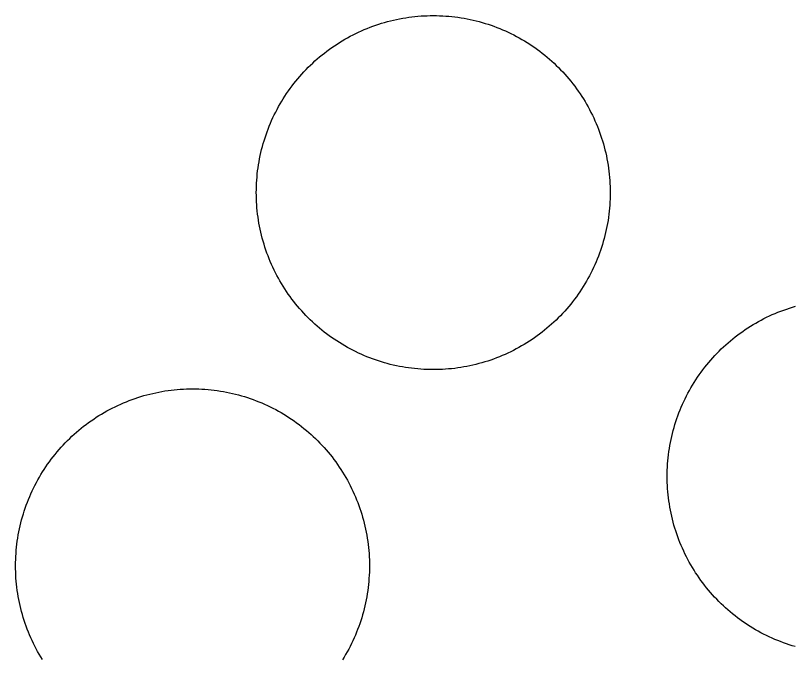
# Model space of a CAD drawing. Extents: x 3903937 to 3942190, y 260677 to 286651.
# Drawn here: x 3908847.49 to 3908894.64, y 281520.9 to 281559.79 of the extents above; entities that cross this region are included whole.
import ezdxf

# ---------------------------------------------------------------- set-up
doc = ezdxf.new("R2010")
doc.units = 0
doc.layers.add('V-DOMW-TANK', color=7, linetype='Continuous')

msp = doc.modelspace()

# ---------------------------------------------------------------- linework, layer by layer
at = {"layer": 'V-DOMW-TANK'}
for points in [[(3908864.004, 281555.236), (3908864.112, 281555.385), (3908864.221, 281555.535), (3908864.338, 281555.686), (3908864.454, 281555.832), (3908864.573, 281555.975), (3908864.694, 281556.118), (3908864.821, 281556.258), (3908864.946, 281556.395), (3908865.073, 281556.53), (3908865.208, 281556.663), (3908865.339, 281556.794), (3908865.476, 281556.923), (3908865.611, 281557.05), (3908865.753, 281557.173), (3908865.894, 281557.294), (3908866.039, 281557.413), (3908866.185, 281557.529), (3908866.334, 281557.644), (3908866.484, 281557.755), (3908866.635, 281557.863), (3908866.791, 281557.968), (3908866.947, 281558.072), (3908867.104, 281558.172), (3908867.266, 281558.269), (3908867.424, 281558.365), (3908867.588, 281558.457), (3908867.752, 281558.545), (3908867.917, 281558.631), (3908868.085, 281558.715), (3908868.253, 281558.795), (3908868.423, 281558.873), (3908868.595, 281558.947), (3908868.769, 281559.018), (3908868.943, 281559.086), (3908869.118, 281559.151), (3908869.294, 281559.215), (3908869.47, 281559.274), (3908869.648, 281559.33), (3908869.83, 281559.381), (3908870.006, 281559.432), (3908870.191, 281559.479), (3908870.373, 281559.522), (3908870.555, 281559.563), (3908870.738, 281559.6), (3908870.922, 281559.633), (3908871.106, 281559.663), (3908871.288, 281559.692), (3908871.477, 281559.717), (3908871.661, 281559.737), (3908871.848, 281559.756), (3908872.034, 281559.772), (3908872.222, 281559.78), (3908872.409, 281559.788), (3908872.595, 281559.792), (3908872.779, 281559.794), (3908872.97, 281559.792), (3908873.156, 281559.788), (3908873.343, 281559.78), (3908873.529, 281559.768), (3908873.715, 281559.753), (3908873.902, 281559.735), (3908874.088, 281559.715), (3908874.27, 281559.69), (3908874.457, 281559.661), (3908874.641, 281559.631), (3908874.825, 281559.596), (3908875.01, 281559.559), (3908875.192, 281559.518), (3908875.372, 281559.475), (3908875.552, 281559.428), (3908875.735, 281559.377), (3908875.911, 281559.321), (3908876.093, 281559.268), (3908876.271, 281559.209), (3908876.445, 281559.145), (3908876.619, 281559.08), (3908876.793, 281559.012), (3908876.968, 281558.94), (3908877.138, 281558.865), (3908877.307, 281558.785), (3908877.477, 281558.707), (3908877.643, 281558.623), (3908877.809, 281558.537), (3908877.973, 281558.447), (3908878.137, 281558.355), (3908878.297, 281558.26), (3908878.456, 281558.162), (3908878.614, 281558.062), (3908878.77, 281557.957), (3908878.925, 281557.853), (3908879.077, 281557.744), (3908879.226, 281557.632), (3908879.374, 281557.519), (3908879.519, 281557.402), (3908879.665, 281557.284), (3908879.808, 281557.161), (3908879.947, 281557.038), (3908880.085, 281556.911), (3908880.22, 281556.782), (3908880.353, 281556.651)], [(3908880.353, 281556.651), (3908880.484, 281556.518), (3908880.613, 281556.382), (3908880.74, 281556.243), (3908880.861, 281556.104), (3908880.984, 281555.961), (3908881.102, 281555.817), (3908881.221, 281555.67), (3908881.334, 281555.522), (3908881.444, 281555.371), (3908881.553, 281555.219), (3908881.657, 281555.066), (3908881.762, 281554.908), (3908881.862, 281554.752), (3908881.959, 281554.593), (3908882.057, 281554.431), (3908882.143, 281554.269), (3908882.233, 281554.103), (3908882.321, 281553.937), (3908882.405, 281553.771), (3908882.485, 281553.601), (3908882.561, 281553.431), (3908882.636, 281553.259), (3908882.708, 281553.087), (3908882.776, 281552.913), (3908882.841, 281552.737), (3908882.905, 281552.561), (3908882.962, 281552.385), (3908883.019, 281552.207), (3908883.073, 281552.026), (3908883.122, 281551.846), (3908883.169, 281551.666), (3908883.212, 281551.484), (3908883.253, 281551.299), (3908883.29, 281551.117), (3908883.322, 281550.935), (3908883.353, 281550.75), (3908883.382, 281550.564), (3908883.406, 281550.38), (3908883.425, 281550.193), (3908883.445, 281550.007), (3908883.46, 281549.821), (3908883.47, 281549.634), (3908883.478, 281549.448), (3908883.482, 281549.262), (3908883.484, 281549.073), (3908883.482, 281548.885), (3908883.478, 281548.7), (3908883.47, 281548.514), (3908883.456, 281548.326), (3908883.443, 281548.139), (3908883.425, 281547.955), (3908883.404, 281547.769), (3908883.38, 281547.582), (3908883.351, 281547.398), (3908883.32, 281547.214), (3908883.286, 281547.029), (3908883.247, 281546.847), (3908883.208, 281546.665), (3908883.165, 281546.482), (3908883.118, 281546.302), (3908883.066, 281546.122), (3908883.013, 281545.942), (3908882.958, 281545.764), (3908882.899, 281545.587), (3908882.835, 281545.411), (3908882.77, 281545.235), (3908882.702, 281545.061), (3908882.63, 281544.891), (3908882.554, 281544.717), (3908882.477, 281544.547), (3908882.397, 281544.379), (3908882.313, 281544.211), (3908882.227, 281544.045), (3908882.137, 281543.881), (3908882.045, 281543.72), (3908881.95, 281543.558), (3908881.852, 281543.4), (3908881.752, 281543.24), (3908881.647, 281543.085), (3908881.543, 281542.931), (3908881.434, 281542.78), (3908881.322, 281542.63), (3908881.209, 281542.481), (3908881.092, 281542.335), (3908880.973, 281542.19), (3908880.851, 281542.049), (3908880.728, 281541.909), (3908880.601, 281541.77), (3908880.472, 281541.635), (3908880.341, 281541.502), (3908880.207, 281541.373), (3908880.072, 281541.244), (3908879.933, 281541.117), (3908879.794, 281540.994), (3908879.65, 281540.871), (3908879.507, 281540.752), (3908879.36, 281540.637), (3908879.212, 281540.523), (3908879.061, 281540.412), (3908878.909, 281540.304)], [(3908863.062, 281544.563), (3908862.984, 281544.735), (3908862.908, 281544.905), (3908862.838, 281545.08), (3908862.769, 281545.254), (3908862.703, 281545.426), (3908862.644, 281545.604), (3908862.58, 281545.782), (3908862.527, 281545.96), (3908862.474, 281546.14), (3908862.423, 281546.319), (3908862.378, 281546.499), (3908862.333, 281546.683), (3908862.294, 281546.865), (3908862.257, 281547.048), (3908862.222, 281547.232), (3908862.191, 281547.416), (3908862.167, 281547.601), (3908862.14, 281547.787), (3908862.12, 281547.973), (3908862.101, 281548.158), (3908862.087, 281548.344), (3908862.077, 281548.532), (3908862.066, 281548.719), (3908862.062, 281548.905), (3908862.06, 281549.092), (3908862.062, 281549.28), (3908862.068, 281549.466), (3908862.077, 281549.653), (3908862.087, 281549.839), (3908862.103, 281550.025), (3908862.122, 281550.212), (3908862.142, 281550.398), (3908862.167, 281550.583), (3908862.193, 281550.767), (3908862.226, 281550.953), (3908862.259, 281551.135), (3908862.298, 281551.32), (3908862.337, 281551.502), (3908862.382, 281551.684), (3908862.429, 281551.865), (3908862.478, 281552.045), (3908862.531, 281552.223), (3908862.589, 281552.401), (3908862.648, 281552.579), (3908862.709, 281552.755), (3908862.775, 281552.93), (3908862.845, 281553.104), (3908862.916, 281553.278), (3908862.99, 281553.45), (3908863.068, 281553.618), (3908863.148, 281553.788), (3908863.234, 281553.954), (3908863.32, 281554.119), (3908863.408, 281554.285), (3908863.5, 281554.447), (3908863.598, 281554.609), (3908863.694, 281554.767), (3908863.795, 281554.924), (3908863.897, 281555.08), (3908864.004, 281555.236)], [(3908878.909, 281540.304), (3908878.755, 281540.197), (3908878.6, 281540.095), (3908878.442, 281539.994), (3908878.282, 281539.896), (3908878.121, 281539.802), (3908877.959, 281539.71), (3908877.793, 281539.622), (3908877.627, 281539.536), (3908877.461, 281539.452), (3908877.291, 281539.372), (3908877.121, 281539.294), (3908876.949, 281539.22), (3908876.775, 281539.149), (3908876.603, 281539.079), (3908876.427, 281539.013), (3908876.251, 281538.952), (3908876.075, 281538.893), (3908875.896, 281538.835), (3908875.716, 281538.784), (3908875.536, 281538.735), (3908875.356, 281538.686), (3908875.173, 281538.645), (3908874.991, 281538.604), (3908874.807, 281538.567), (3908874.625, 281538.532), (3908874.438, 281538.501), (3908874.254, 281538.475), (3908874.07, 281538.45), (3908873.883, 281538.43), (3908873.697, 281538.411), (3908873.511, 281538.397), (3908873.324, 281538.385), (3908873.14, 281538.378), (3908872.951, 281538.372), (3908872.763, 281538.372), (3908872.577, 281538.372), (3908872.39, 281538.378), (3908872.204, 281538.387), (3908872.015, 281538.399), (3908871.829, 281538.413), (3908871.645, 281538.432), (3908871.458, 281538.452), (3908871.272, 281538.477), (3908871.088, 281538.505), (3908870.903, 281538.536), (3908870.719, 281538.567), (3908870.537, 281538.608), (3908870.355, 281538.649), (3908870.172, 281538.692), (3908869.992, 281538.739), (3908869.812, 281538.788), (3908869.632, 281538.841), (3908869.453, 281538.899), (3908869.277, 281538.958), (3908869.101, 281539.02), (3908868.925, 281539.087), (3908868.751, 281539.155), (3908868.579, 281539.226), (3908868.407, 281539.302), (3908868.237, 281539.378), (3908868.071, 281539.46), (3908867.901, 281539.544), (3908867.735, 281539.63), (3908867.571, 281539.718), (3908867.41, 281539.812), (3908867.248, 281539.906), (3908867.088, 281540.005), (3908866.93, 281540.105), (3908866.775, 281540.209), (3908866.621, 281540.314), (3908866.469, 281540.422), (3908866.318, 281540.533), (3908866.17, 281540.648), (3908866.025, 281540.764), (3908865.88, 281540.883), (3908865.738, 281541.004), (3908865.599, 281541.129), (3908865.46, 281541.256), (3908865.325, 281541.385), (3908865.192, 281541.516), (3908865.06, 281541.649), (3908864.931, 281541.784), (3908864.807, 281541.922), (3908864.682, 281542.063), (3908864.561, 281542.204), (3908864.442, 281542.35), (3908864.325, 281542.495), (3908864.213, 281542.644), (3908864.102, 281542.794), (3908863.993, 281542.948), (3908863.887, 281543.099), (3908863.785, 281543.257), (3908863.684, 281543.415), (3908863.586, 281543.574), (3908863.492, 281543.736), (3908863.4, 281543.898), (3908863.311, 281544.062), (3908863.223, 281544.228), (3908863.141, 281544.396), (3908863.062, 281544.563)], [(3908888.875, 281538.059), (3908888.983, 281538.213), (3908889.096, 281538.362), (3908889.208, 281538.512), (3908889.325, 281538.659), (3908889.446, 281538.802), (3908889.567, 281538.944), (3908889.688, 281539.083), (3908889.817, 281539.22), (3908889.946, 281539.357), (3908890.079, 281539.491), (3908890.21, 281539.622), (3908890.347, 281539.749), (3908890.484, 281539.876), (3908890.624, 281540.001), (3908890.767, 281540.121), (3908890.91, 281540.24), (3908891.058, 281540.355), (3908891.205, 281540.47), (3908891.357, 281540.58), (3908891.506, 281540.689), (3908891.662, 281540.795), (3908891.818, 281540.898), (3908891.975, 281540.998), (3908892.133, 281541.096), (3908892.297, 281541.19), (3908892.459, 281541.281), (3908892.624, 281541.373), (3908892.792, 281541.457), (3908892.956, 281541.541), (3908893.126, 281541.62), (3908893.296, 281541.7), (3908893.468, 281541.772), (3908893.64, 281541.844), (3908893.814, 281541.913), (3908893.991, 281541.979), (3908894.167, 281542.04), (3908894.343, 281542.1), (3908894.519, 281542.155), (3908894.701, 281542.208)], [(3908887.933, 281527.391), (3908887.855, 281527.561), (3908887.779, 281527.733), (3908887.709, 281527.905), (3908887.642, 281528.079), (3908887.576, 281528.253), (3908887.511, 281528.431), (3908887.455, 281528.61), (3908887.398, 281528.786), (3908887.345, 281528.964), (3908887.296, 281529.146), (3908887.248, 281529.326), (3908887.205, 281529.509), (3908887.165, 281529.691), (3908887.128, 281529.875), (3908887.093, 281530.057), (3908887.066, 281530.242), (3908887.033, 281530.428), (3908887.011, 281530.612), (3908886.99, 281530.799), (3908886.972, 281530.985), (3908886.958, 281531.174), (3908886.947, 281531.358), (3908886.939, 281531.544), (3908886.935, 281531.731), (3908886.933, 281531.919), (3908886.935, 281532.105), (3908886.939, 281532.292), (3908886.947, 281532.478), (3908886.96, 281532.665), (3908886.974, 281532.851), (3908886.992, 281533.037), (3908887.013, 281533.224), (3908887.038, 281533.41), (3908887.066, 281533.594), (3908887.097, 281533.779), (3908887.132, 281533.963), (3908887.169, 281534.145), (3908887.21, 281534.328), (3908887.253, 281534.51), (3908887.3, 281534.69), (3908887.351, 281534.868), (3908887.404, 281535.05), (3908887.459, 281535.227), (3908887.519, 281535.405), (3908887.582, 281535.581), (3908887.648, 281535.757), (3908887.715, 281535.931), (3908887.787, 281536.103), (3908887.863, 281536.275), (3908887.941, 281536.445), (3908888.021, 281536.613), (3908888.105, 281536.781), (3908888.191, 281536.947), (3908888.281, 281537.111), (3908888.373, 281537.273), (3908888.465, 281537.436), (3908888.565, 281537.594), (3908888.666, 281537.752), (3908888.77, 281537.907), (3908888.875, 281538.059)], [(3908849.428, 281532.65), (3908849.537, 281532.802), (3908849.649, 281532.951), (3908849.762, 281533.101), (3908849.881, 281533.246), (3908849.999, 281533.39), (3908850.12, 281533.533), (3908850.243, 281533.672), (3908850.37, 281533.809), (3908850.499, 281533.945), (3908850.63, 281534.08), (3908850.763, 281534.211), (3908850.899, 281534.338), (3908851.038, 281534.465), (3908851.177, 281534.588), (3908851.32, 281534.711), (3908851.464, 281534.829), (3908851.607, 281534.944), (3908851.759, 281535.059), (3908851.908, 281535.167), (3908852.062, 281535.278), (3908852.215, 281535.384), (3908852.371, 281535.487), (3908852.529, 281535.587), (3908852.688, 281535.685), (3908852.85, 281535.78), (3908853.012, 281535.872), (3908853.178, 281535.96), (3908853.344, 281536.046), (3908853.51, 281536.13), (3908853.68, 281536.21), (3908853.85, 281536.287), (3908854.022, 281536.363), (3908854.194, 281536.433), (3908854.368, 281536.503), (3908854.542, 281536.566), (3908854.718, 281536.632), (3908854.896, 281536.691), (3908855.074, 281536.744), (3908855.255, 281536.797), (3908855.435, 281536.847), (3908855.615, 281536.894), (3908855.797, 281536.937), (3908855.98, 281536.978), (3908856.162, 281537.015), (3908856.346, 281537.049), (3908856.531, 281537.08), (3908856.717, 281537.109), (3908856.901, 281537.131), (3908857.088, 281537.152), (3908857.276, 281537.17), (3908857.46, 281537.185), (3908857.647, 281537.195), (3908857.833, 281537.203), (3908858.021, 281537.209), (3908858.208, 281537.209), (3908858.394, 281537.207), (3908858.581, 281537.203), (3908858.767, 281537.195), (3908858.953, 281537.182), (3908859.14, 281537.168), (3908859.326, 281537.15), (3908859.512, 281537.129), (3908859.697, 281537.105), (3908859.883, 281537.078), (3908860.067, 281537.045), (3908860.25, 281537.01), (3908860.434, 281536.974), (3908860.616, 281536.933), (3908860.799, 281536.89), (3908860.979, 281536.842), (3908861.159, 281536.791), (3908861.339, 281536.738), (3908861.517, 281536.683), (3908861.694, 281536.623), (3908861.87, 281536.56), (3908862.044, 281536.494), (3908862.22, 281536.427), (3908862.392, 281536.355), (3908862.564, 281536.279), (3908862.734, 281536.201), (3908862.902, 281536.122), (3908863.07, 281536.038), (3908863.236, 281535.952), (3908863.4, 281535.862), (3908863.561, 281535.769), (3908863.723, 281535.677), (3908863.883, 281535.577), (3908864.039, 281535.476), (3908864.196, 281535.374), (3908864.35, 281535.268), (3908864.501, 281535.159), (3908864.651, 281535.046), (3908864.8, 281534.934), (3908864.946, 281534.817), (3908865.089, 281534.698), (3908865.232, 281534.575), (3908865.372, 281534.455), (3908865.509, 281534.326), (3908865.646, 281534.196), (3908865.779, 281534.063)], [(3908865.779, 281534.063), (3908865.91, 281533.932), (3908866.037, 281533.795), (3908866.164, 281533.658), (3908866.287, 281533.519), (3908866.41, 281533.377), (3908866.529, 281533.232), (3908866.644, 281533.086), (3908866.758, 281532.937), (3908866.869, 281532.787), (3908866.977, 281532.632), (3908867.084, 281532.48), (3908867.186, 281532.325), (3908867.287, 281532.167), (3908867.385, 281532.009), (3908867.479, 281531.845), (3908867.571, 281531.684), (3908867.659, 281531.52), (3908867.745, 281531.354), (3908867.829, 281531.186), (3908867.909, 281531.016), (3908867.987, 281530.846), (3908868.061, 281530.676), (3908868.132, 281530.502), (3908868.202, 281530.328), (3908868.266, 281530.154), (3908868.329, 281529.978), (3908868.388, 281529.799), (3908868.444, 281529.623), (3908868.497, 281529.441), (3908868.548, 281529.261), (3908868.593, 281529.081), (3908868.634, 281528.898), (3908868.677, 281528.716), (3908868.714, 281528.534), (3908868.749, 281528.349), (3908868.78, 281528.165), (3908868.806, 281527.979), (3908868.831, 281527.794), (3908868.851, 281527.608), (3908868.87, 281527.422), (3908868.884, 281527.237), (3908868.894, 281527.049), (3908868.903, 281526.863), (3908868.909, 281526.676), (3908868.909, 281526.488), (3908868.907, 281526.301), (3908868.903, 281526.115), (3908868.894, 281525.929), (3908868.882, 281525.742), (3908868.868, 281525.556), (3908868.849, 281525.37), (3908868.829, 281525.183), (3908868.804, 281525.001), (3908868.776, 281524.813), (3908868.745, 281524.628), (3908868.71, 281524.446), (3908868.673, 281524.262), (3908868.632, 281524.079), (3908868.589, 281523.895), (3908868.542, 281523.719), (3908868.493, 281523.537), (3908868.44, 281523.356), (3908868.382, 281523.178), (3908868.323, 281523), (3908868.259, 281522.826), (3908868.194, 281522.65), (3908868.126, 281522.478), (3908868.055, 281522.304), (3908867.981, 281522.134), (3908867.901, 281521.962), (3908867.821, 281521.794), (3908867.737, 281521.626), (3908867.653, 281521.462), (3908867.561, 281521.296), (3908867.469, 281521.134), (3908867.375, 281520.973), (3908867.276, 281520.815)], [(3908848.486, 281521.98), (3908848.408, 281522.15), (3908848.334, 281522.322), (3908848.263, 281522.496), (3908848.193, 281522.668), (3908848.13, 281522.842), (3908848.066, 281523.018), (3908848.007, 281523.197), (3908847.951, 281523.375), (3908847.898, 281523.555), (3908847.849, 281523.735), (3908847.802, 281523.916), (3908847.759, 281524.098), (3908847.718, 281524.28), (3908847.681, 281524.464), (3908847.646, 281524.647), (3908847.616, 281524.831), (3908847.589, 281525.017), (3908847.564, 281525.202), (3908847.544, 281525.386), (3908847.525, 281525.574), (3908847.511, 281525.761), (3908847.501, 281525.947), (3908847.495, 281526.131), (3908847.487, 281526.32), (3908847.487, 281526.508), (3908847.489, 281526.695), (3908847.495, 281526.881), (3908847.501, 281527.067), (3908847.513, 281527.254), (3908847.528, 281527.44), (3908847.546, 281527.626), (3908847.566, 281527.813), (3908847.591, 281527.997), (3908847.62, 281528.184), (3908847.65, 281528.368), (3908847.685, 281528.55), (3908847.722, 281528.734), (3908847.763, 281528.917), (3908847.806, 281529.099), (3908847.853, 281529.279), (3908847.904, 281529.459), (3908847.958, 281529.64), (3908848.013, 281529.818), (3908848.072, 281529.994), (3908848.136, 281530.17), (3908848.201, 281530.346), (3908848.267, 281530.52), (3908848.341, 281530.692), (3908848.416, 281530.862), (3908848.494, 281531.034), (3908848.574, 281531.2), (3908848.658, 281531.37), (3908848.744, 281531.534), (3908848.836, 281531.7), (3908848.926, 281531.862), (3908849.021, 281532.024), (3908849.119, 281532.181), (3908849.219, 281532.339), (3908849.322, 281532.497), (3908849.428, 281532.65)], [(3908894.683, 281521.616), (3908894.505, 281521.669), (3908894.326, 281521.724), (3908894.148, 281521.784), (3908893.972, 281521.847), (3908893.798, 281521.913), (3908893.624, 281521.98), (3908893.45, 281522.052), (3908893.28, 281522.128), (3908893.11, 281522.205), (3908892.938, 281522.287), (3908892.774, 281522.369), (3908892.608, 281522.455), (3908892.444, 281522.545), (3908892.28, 281522.638), (3908892.121, 281522.732), (3908891.961, 281522.83), (3908891.803, 281522.93), (3908891.648, 281523.033), (3908891.494, 281523.139), (3908891.34, 281523.248), (3908891.191, 281523.361), (3908891.043, 281523.473), (3908890.896, 281523.59), (3908890.753, 281523.709), (3908890.609, 281523.832), (3908890.47, 281523.954), (3908890.333, 281524.081), (3908890.198, 281524.21), (3908890.064, 281524.342), (3908889.933, 281524.475), (3908889.804, 281524.61), (3908889.677, 281524.749), (3908889.555, 281524.888), (3908889.434, 281525.032), (3908889.315, 281525.175), (3908889.198, 281525.322), (3908889.083, 281525.47), (3908888.975, 281525.619), (3908888.864, 281525.773), (3908888.76, 281525.927), (3908888.655, 281526.082), (3908888.557, 281526.24), (3908888.459, 281526.4), (3908888.363, 281526.562), (3908888.272, 281526.723), (3908888.182, 281526.889), (3908888.096, 281527.055), (3908888.012, 281527.221), (3908887.933, 281527.391)], [(3908849.109, 281520.829), (3908849.01, 281520.989), (3908848.916, 281521.151), (3908848.824, 281521.313), (3908848.736, 281521.478), (3908848.65, 281521.644), (3908848.568, 281521.81), (3908848.486, 281521.98)]]:
    msp.add_lwpolyline(points, dxfattribs=at)

doc.saveas('drawing.dxf')
